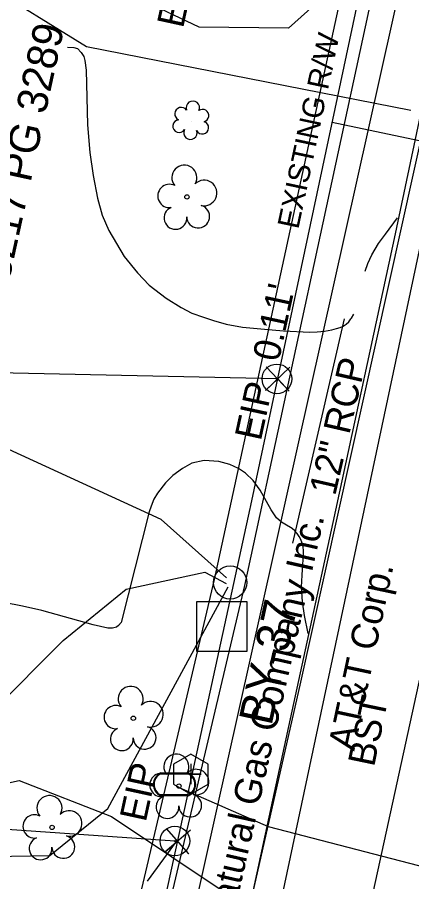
# Model space of a CAD drawing. Extents: x 1614427 to 1617186, y 896524 to 905462.
# Drawn here: x 1616510.8 to 1616569.4, y 901357 to 901485.5 of the extents above; entities that cross this region are included whole.
import ezdxf

# ---------------------------------------------------------------- set-up
doc = ezdxf.new("R2010")
doc.units = 0
for name, color, linetype in [('CTL Secondary Horizontal and Vertical CELL', 7, 'Continuous'), ('CTL Secondary Horizontal and Vertical Text', 7, 'Continuous'), ('Exist Horizontal Alignment', 7, 'Continuous'), ('Exist Property Corner CELL', 7, 'Continuous'), ('Exist Property Deed Book Text', 7, 'Continuous'), ('Exist Property Iron Pin CELL', 7, 'Continuous'), ('Exist Property Iron Pin Text', 7, 'Continuous'), ('Exist Property Line', 7, 'Continuous'), ('Exist Property Line Leader', 7, 'Continuous'), ('Exist Property Line Text', 7, 'Continuous'), ('Exist Right of Way Line', 7, 'Continuous'), ('Exist Right of Way Line Text', 7, 'Continuous'), ('Exist Right of Way Width CELL', 7, 'Continuous'), ('Exist Roads EOP', 7, 'Continuous'), ('Exist Roads EOP Text', 7, 'Continuous'), ('Exist Roads Soil', 7, 'Continuous'), ('Exist Structure Minor Pipes RCP 12 Inch', 7, 'Continuous'), ('Exist Structure Minor Pipes RCP 12 Inch Text', 7, 'Continuous'), ('Exist Utilities Gas UG Line SUE LOS B', 7, 'Continuous'), ('Exist Utilities Gas UG Line SUE LOS B Text', 7, 'Continuous'), ('Exist Utilities Other Pole CELL', 7, 'Continuous'), ('Exist Utilities Power UG Cable SUE LOS B', 7, 'Continuous'), ('Exist Utilities Sanitary Sewer Clean-Out CELL', 7, 'Continuous'), ('Exist Utilities Sanitary Sewer UG Line', 7, 'Continuous'), ('Exist Utilities Telephone UG Cable SUE LOS B', 7, 'Continuous'), ('Exist Utilities Telephone UG Cable SUE LOS B Text', 7, 'Continuous'), ('Exist Utilities Telephone UG FO SUE LOS D', 7, 'Continuous'), ('Exist Utilities TV UG FO Cable SUE LOS D', 7, 'Continuous'), ('Exist Utilities Water Meter CELL', 7, 'Continuous'), ('Exist Utilities Water UG Line SUE LOS B', 7, 'Continuous'), ('Exist Vegetation Shrub CELL', 7, 'Continuous'), ('Exist Vegetation Tree CELL', 7, 'Continuous'), ('Exist Vegetation Woods Line', 7, 'Continuous')]:
    doc.layers.add(name, color=color, linetype=linetype)

# ---------------------------------------------------------------- blocks, each defined once
blk = doc.blocks.new('CTL SECONDARY HORIZONTAL AND VERTICAL')
at = {"layer": 'CTL Secondary Horizontal and Vertical CELL'}
blk.add_line((0, 0), (0, 0), dxfattribs=at)
blk.add_lwpolyline([(-0.1043, 0.0004), (0.0005, 0.1052), (0.1055, 0.0002), (0.0007, -0.1047)], close=True, dxfattribs=at)
blk = doc.blocks.new('EXIST PROPERTY IRON PIN')
at = {"layer": 'Exist Property Iron Pin CELL'}
for radius in [0.0441, 0.00141]:
    blk.add_circle((0, 0), radius, dxfattribs=at)
blk = doc.blocks.new('EXIST UTILITIES SANITARY SEWER CLEAN-OUT')
at = {"layer": 'Exist Utilities Sanitary Sewer Clean-Out CELL'}
blk.add_line((0, 0), (0, 0), dxfattribs=at)
blk.add_lwpolyline([(-0.0516, 0.0299), (-0.0517, -0.0297), (-0.0001, -0.0596), (0.0516, -0.0299), (0.0517, 0.0297), (0.0001, 0.0596)], close=True, dxfattribs=at)
blk.add_lwpolyline([(0, 0.0302), (0, -0.0302), (0, 0), (0.0302, 0), (-0.0302, 0)], dxfattribs=at)
blk = doc.blocks.new('EXIST UTILITIES WATER METER')
at = {"layer": 'Exist Utilities Water Meter CELL'}
blk.add_line((0, 0), (0, 0), dxfattribs=at)
for points in [[(-0.0408, 0.034), (0.0408, 0.034)], [(-0.0408, 0.0312), (0.0408, 0.0312)], [(0.0408, -0.0312), (-0.0413, -0.0312)], [(0.0408, -0.034), (-0.0413, -0.034)]]:
    blk.add_lwpolyline(points, dxfattribs=at)
for centre, radius, start, end in [((-0.0261, -0.0001), 0.0371, 113.178, 245.9794), ((-0.0259, -0.0001), 0.0347, 115.3009, 243.7824), ((0.0259, 0), 0.0371, 293.6483, 66.3084), ((0.0261, 0), 0.0345, 295.1272, 64.8728)]:
    blk.add_arc(centre, radius, start, end, dxfattribs=at)

msp = doc.modelspace()

# ---------------------------------------------------------------- linework, layer by layer
at = {"layer": 'Exist Horizontal Alignment'}
msp.add_line((1616557.22, 901325.62), (1616574.73, 901406.06), dxfattribs=at)
at = {"layer": 'Exist Property Corner CELL'}
for p, q in [((1616549.51, 901431.7), (1616549.51, 901431.7)), ((1616534.65, 901363), (1616534.65, 901363))]:
    msp.add_line(p, q, dxfattribs=at)
for points in [[(1616551.31, 901433.43), (1616547.7, 901429.97), (1616549.51, 901431.7), (1616551.24, 901429.89), (1616547.78, 901433.5)], [(1616536.54, 901364.64), (1616532.77, 901361.35), (1616534.65, 901363), (1616536.3, 901361.11), (1616533.01, 901364.88)]]:
    msp.add_lwpolyline(points, dxfattribs=at)
at = {"layer": 'Exist Property Line'}
for p, q in [((1616549.4, 901431.7), (1616385.06, 901435.27)), ((1616549.51, 901431.7), (1616549.4, 901431.7)), ((1616534.25, 901363.02), (1616384.08, 901373.19)), ((1616534.65, 901363), (1616534.25, 901363.02))]:
    msp.add_line(p, q, dxfattribs=at)
at = {"layer": 'Exist Property Line Leader'}
msp.add_line((1616534.45, 901362.96), (1616530.14, 901357.04), dxfattribs=at)
at = {"layer": 'Exist Right of Way Line'}
for p, q in [((1616545.51, 901412.88), (1616586.26, 901604.83)), ((1616527.91, 901332), (1616545.42, 901412.44))]:
    msp.add_line(p, q, dxfattribs=at)
msp.add_arc((1616462.76, 901430.44), 84.59, 347.7167, 348.0167, dxfattribs=at)
at = {"layer": 'Exist Right of Way Width CELL'}
msp.add_line((1616557.61, 901469.86), (1616587.69, 901463.48), dxfattribs=at)
at = {"layer": 'Exist Roads EOP'}
msp.add_lwpolyline([(1616540.19, 901329.11), (1616548.81, 901369.07), (1616557.77, 901410.37), (1616567.02, 901453.27), (1616575.93, 901495.52), (1616585.07, 901537.99), (1616593.68, 901579.55), (1616600.7, 901615.07)], dxfattribs=at)
at = {"layer": 'Exist Roads Soil'}
for points in [[(1616518.27, 901481.03), (1616519.25, 901480.96), (1616519.78, 901480.8), (1616520.33, 901480.24), (1616520.72, 901479.62), (1616520.89, 901479.02), (1616521.05, 901477.6), (1616521.27, 901469.49), (1616521.61, 901465.38), (1616522.09, 901461.92), (1616522.75, 901458.58), (1616523.45, 901456.06), (1616524.45, 901453.78), (1616526.69, 901449.9), (1616528.67, 901447.48), (1616530.44, 901445.66), (1616532.93, 901443.73), (1616535.2, 901442.3), (1616536.78, 901441.5), (1616538.49, 901440.89), (1616539.96, 901440.39), (1616541.87, 901439.86), (1616544.29, 901439.39), (1616546.99, 901439.13), (1616550.37, 901438.84), (1616554.31, 901438.64), (1616555.39, 901438.69), (1616556.47, 901438.81), (1616557.54, 901439.01), (1616558.27, 901439.19), (1616558.77, 901439.34), (1616559.25, 901439.57), (1616559.68, 901439.86), (1616560.07, 901440.21), (1616560.4, 901440.62), (1616560.48, 901440.75), (1616560.82, 901441.34)], [(1616562.52, 901447.72), (1616562.89, 901448.84), (1616563.47, 901450.17), (1616564.47, 901451.81), (1616565.5, 901453.2), (1616567.31, 901455.67)], [(1616554.06, 901393.85), (1616553.51, 901396.55), (1616553.19, 901398.58), (1616553.04, 901400.81), (1616553.19, 901403.37), (1616553.34, 901405.58), (1616553.36, 901406.16), (1616553.29, 901406.74), (1616553.15, 901407.31), (1616552.94, 901407.85), (1616552.69, 901408.28), (1616552.4, 901408.73), (1616552.04, 901409.14), (1616551.64, 901409.49), (1616551.19, 901409.77), (1616551.08, 901409.82), (1616550.08, 901410.4), (1616549.36, 901411.04), (1616548.54, 901412.26), (1616546.9, 901415.17), (1616545.86, 901416.61), (1616544.71, 901417.72), (1616543.67, 901418.4), (1616542.38, 901418.99), (1616540.78, 901419.42), (1616538.61, 901419.57), (1616536.78, 901419.16), (1616535.37, 901418.41), (1616533.92, 901417.37), (1616532.85, 901416.28), (1616531.68, 901414.7), (1616531.14, 901413.82), (1616530.73, 901412.79), (1616530.43, 901411.94), (1616526.28, 901395.5), (1616525.88, 901395.06), (1616525.55, 901394.8), (1616524.96, 901394.65), (1616524.27, 901394.64), (1616522.09, 901395.17), (1616514.48, 901397.27), (1616511.62, 901397.94), (1616508.82, 901398.47)]]:
    msp.add_lwpolyline(points, dxfattribs=at)
at = {"layer": 'Exist Structure Minor Pipes RCP 12 Inch'}
msp.add_line((1616559.38, 901440.66), (1616551.7, 901407.3), dxfattribs=at)
msp.add_line((1616559.38, 901440.66), (1616551.7, 901407.3), dxfattribs=at)
at = {"layer": 'Exist Utilities Gas UG Line SUE LOS B'}
for points in [[(1616538.79, 901324.29), (1616552.84, 901386.17), (1616571.68, 901471.14), (1616584.04, 901531.54), (1616593.62, 901586.74), (1616603.9, 901635.05), (1616614.54, 901699.5), (1616631.36, 901792.12), (1616640.8, 901853.71), (1616647.39, 901906.62), (1616655.55, 901983.89), (1616661.01, 902037.25)], [(1616478.64, 901494.84), (1616505.68, 901490.7), (1616521.1, 901481.14), (1616569.28, 901471.67)], [(1616476.48, 901372.87), (1616490.52, 901367.51), (1616511.12, 901372.03), (1616524.83, 901366.68), (1616542.74, 901354.68), (1616545.3, 901354.07)]]:
    msp.add_lwpolyline(points, dxfattribs=at)
at = {"layer": 'Exist Utilities Other Pole CELL'}
msp.add_circle((1616542.45, 901401.45), 2.46, dxfattribs=at)
at = {"layer": 'Exist Utilities Power UG Cable SUE LOS B'}
for points in [[(1616541.91, 901402.12), (1616532.22, 901410.83), (1616499.71, 901425.74), (1616466.04, 901438.77), (1616441.78, 901451.4), (1616430.29, 901460.3), (1616427, 901465.94), (1616429.29, 901478.1), (1616435.95, 901488.75), (1616442.4, 901494.2), (1616452.85, 901488.06)], [(1616470.92, 901372.25), (1616473.96, 901369.38), (1616496.62, 901371.72), (1616517.63, 901392.8), (1616527.02, 901400.43), (1616538.67, 901402.98), (1616541.86, 901401.32)], [(1616388.65, 901358.39), (1616390.36, 901359.9), (1616427.14, 901359.32), (1616515.68, 901360.86), (1616524.3, 901367.84), (1616542.16, 901400.81)]]:
    msp.add_lwpolyline(points, dxfattribs=at)
at = {"layer": 'Exist Utilities Sanitary Sewer UG Line'}
msp.add_lwpolyline([(1616444.8, 900682.93), (1616490.78, 900905.02), (1616557.11, 901230.35), (1616512.18, 901240.77), (1616568.35, 901492.88)], dxfattribs=at)
at = {"layer": 'Exist Utilities Telephone UG Cable SUE LOS B'}
msp.add_lwpolyline([(1616540.9, 901309.07), (1616550.09, 901354.34), (1616575.63, 901474.61), (1616594.08, 901560.69), (1616611.75, 901646.29), (1616599.65, 901648.79), (1616592.58, 901626.87), (1616586.28, 901613.8)], dxfattribs=at)
at = {"layer": 'Exist Utilities Telephone UG FO SUE LOS D'}
for points in [[(1616540.12, 901401.87), (1616570.93, 901543.95), (1616667.35, 901702.61)], [(1616266.21, 900145.33), (1616308.81, 900340.55), (1616349.93, 900531.55), (1616382.65, 900683.55), (1616415.98, 900835.43), (1616458.15, 901027.62), (1616484.99, 901167.15), (1616540.12, 901401.87)]]:
    msp.add_lwpolyline(points, dxfattribs=at)
at = {"layer": 'Exist Utilities TV UG FO Cable SUE LOS D'}
msp.add_lwpolyline([(1616152.19, 899610.51), (1616181.4, 899742.23), (1616224.51, 899936.62), (1616270.68, 900144.79), (1616313.06, 900339.79), (1616354.51, 900530.51), (1616387.28, 900682.32), (1616420.05, 900834.14), (1616462.24, 901026.32), (1616489.27, 901166.41), (1616544.61, 901400.99), (1616575.34, 901543.24), (1616671.95, 901701.27)], dxfattribs=at)
at = {"layer": 'Exist Utilities Water UG Line SUE LOS B'}
msp.add_lwpolyline([(1616534.89, 901370.98), (1616548.12, 901365.16), (1616576.9, 901357.68)], dxfattribs=at)
at = {"layer": 'Exist Vegetation Shrub CELL'}
msp.add_line((1616536.68, 901469.97), (1616536.68, 901469.97), dxfattribs=at)
for centre, radius, start, end in [((1616535.2, 901471.1), 0.968, 35.8908, 245.4216), ((1616536.91, 901472.01), 0.99, 334.8391, 200.4717), ((1616538.35, 901470.84), 0.929, 284.4567, 126.0861), ((1616534.88, 901469.27), 0.955, 95.1099, 327.9534), ((1616538.32, 901469.04), 0.937, 204.9913, 73.4601), ((1616536.55, 901468.29), 0.984, 151.2797, 21.387)]:
    msp.add_arc(centre, radius, start, end, dxfattribs=at)
at = {"layer": 'Exist Vegetation Tree CELL'}
for p, q in [((1616536.03, 901458.75), (1616536.03, 901458.75)), ((1616528.07, 901381.27), (1616528.07, 901381.27)), ((1616534.85, 901371.19), (1616534.85, 901371.19)), ((1616516, 901365.04), (1616516, 901365.04))]:
    msp.add_line(p, q, dxfattribs=at)
for centre in [(1616536.03, 901458.75), (1616528.07, 901381.27), (1616534.85, 901371.19), (1616516, 901365.04)]:
    msp.add_circle(centre, 0.326, dxfattribs=at)
for centre, radius, start, end in [((1616535.65, 901461.62), 1.86, 330.1651, 219.7134), ((1616533.43, 901458.9), 1.73, 62.6636, 279.3457), ((1616538.58, 901459.34), 1.9, 257.1011, 134.1999), ((1616534.33, 901455.63), 1.69, 111.5671, 6.231), ((1616537.7, 901455.85), 1.7, 181.2822, 74.56), ((1616527.68, 901384.15), 1.86, 330.1651, 219.7134), ((1616530.62, 901381.86), 1.9, 257.1011, 134.1999), ((1616525.46, 901381.43), 1.73, 62.6636, 279.3457), ((1616526.36, 901378.15), 1.69, 111.5671, 6.231), ((1616529.74, 901378.37), 1.7, 181.2822, 74.56), ((1616534.46, 901374.07), 1.86, 330.1651, 219.7134), ((1616532.24, 901371.35), 1.73, 62.6636, 279.3457), ((1616537.4, 901371.78), 1.9, 257.1011, 134.1999), ((1616515.62, 901367.91), 1.86, 330.1651, 219.7134), ((1616533.14, 901368.07), 1.69, 111.5671, 6.231), ((1616536.52, 901368.29), 1.7, 181.2822, 74.56), ((1616513.4, 901365.19), 1.73, 62.6636, 279.3457), ((1616518.55, 901365.62), 1.9, 257.1011, 134.1999), ((1616514.3, 901361.91), 1.69, 111.5671, 6.231), ((1616517.67, 901362.14), 1.7, 181.2822, 74.56)]:
    msp.add_arc(centre, radius, start, end, dxfattribs=at)
at = {"layer": 'Exist Vegetation Woods Line'}
msp.add_lwpolyline([(1616555.62, 901517.33), (1616557.33, 901514.96), (1616561.34, 901508.73), (1616561.8, 901499.67), (1616557.72, 901489.78), (1616551.13, 901483.86), (1616537.83, 901484.01), (1616529.3, 901488.08), (1616524.97, 901490.56)], dxfattribs=at)

# ---------------------------------------------------------------- block references
at = {"layer": 'CTL Secondary Horizontal and Vertical CELL', "xscale": 50, "yscale": 49.99999999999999, "rotation": 44.99999999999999}
msp.add_blockref('CTL SECONDARY HORIZONTAL AND VERTICAL', (1616541.19, 901394.88), dxfattribs=at)
msp.add_blockref('CTL SECONDARY HORIZONTAL AND VERTICAL', (1616541.19, 901394.88), dxfattribs=at)
at = {"layer": 'Exist Property Iron Pin CELL', "xscale": 50, "yscale": 50}
for p in [(1616549.4, 901431.7), (1616534.25, 901363.02)]:
    msp.add_blockref('EXIST PROPERTY IRON PIN', p, dxfattribs=at)
at = {"layer": 'Exist Utilities Sanitary Sewer Clean-Out CELL', "xscale": 50, "yscale": 50}
msp.add_blockref('EXIST UTILITIES SANITARY SEWER CLEAN-OUT', (1616536.62, 901372.96), dxfattribs=at)
at = {"layer": 'Exist Utilities Water Meter CELL', "xscale": 50, "yscale": 50}
msp.add_blockref('EXIST UTILITIES WATER METER', (1616534.19, 901371.44), dxfattribs=at)

# ---------------------------------------------------------------- texts
at = {"layer": 'CTL Secondary Horizontal and Vertical Text'}
msp.add_text('BY-37', height=5, rotation=77.7167, dxfattribs=at).set_placement((1616548.58, 901380.02))
at = {"layer": 'Exist Property Deed Book Text'}
msp.add_text('DB 3217 PG 3289', height=4.5, rotation=77.7167, dxfattribs=at).set_placement((1616507.46, 901436.28))
at = {"layer": 'Exist Property Iron Pin Text'}
for p in [(1616535.45, 901483.71), (1616547, 901422.36), (1616529.91, 901365.71)]:
    msp.add_text('EIP', height=4, rotation=77.7167, dxfattribs=at).set_placement(p)
at = {"layer": 'Exist Property Line Text'}
msp.add_text("0.11'", height=4, rotation=77.7167, dxfattribs=at).set_placement((1616549.66, 901434.14))
at = {"layer": 'Exist Right of Way Line Text'}
msp.add_text('EXISTING R/W', height=3.2, rotation=78.0167, dxfattribs=at).set_placement((1616552.57, 901453.85))
at = {"layer": 'Exist Roads EOP Text'}
msp.add_text('BST', height=4, rotation=78.2247, dxfattribs=at).set_placement((1616563.82, 901373.92))
at = {"layer": 'Exist Structure Minor Pipes RCP 12 Inch Text'}
msp.add_text('12" RCP', height=4, rotation=77.0332, dxfattribs=at).set_placement((1616558.05, 901414.22))
at = {"layer": 'Exist Utilities Gas UG Line SUE LOS B Text'}
msp.add_text('Piedmont Natural Gas Company Inc.', height=4, rotation=77.2069, dxfattribs=at).set_placement((1616537.19, 901326.29))
at = {"layer": 'Exist Utilities Telephone UG Cable SUE LOS B Text'}
msp.add_text('AT&T Corp.', height=4, rotation=78.0088, dxfattribs=at).set_placement((1616560.88, 901376.3))

doc.saveas('drawing.dxf')
